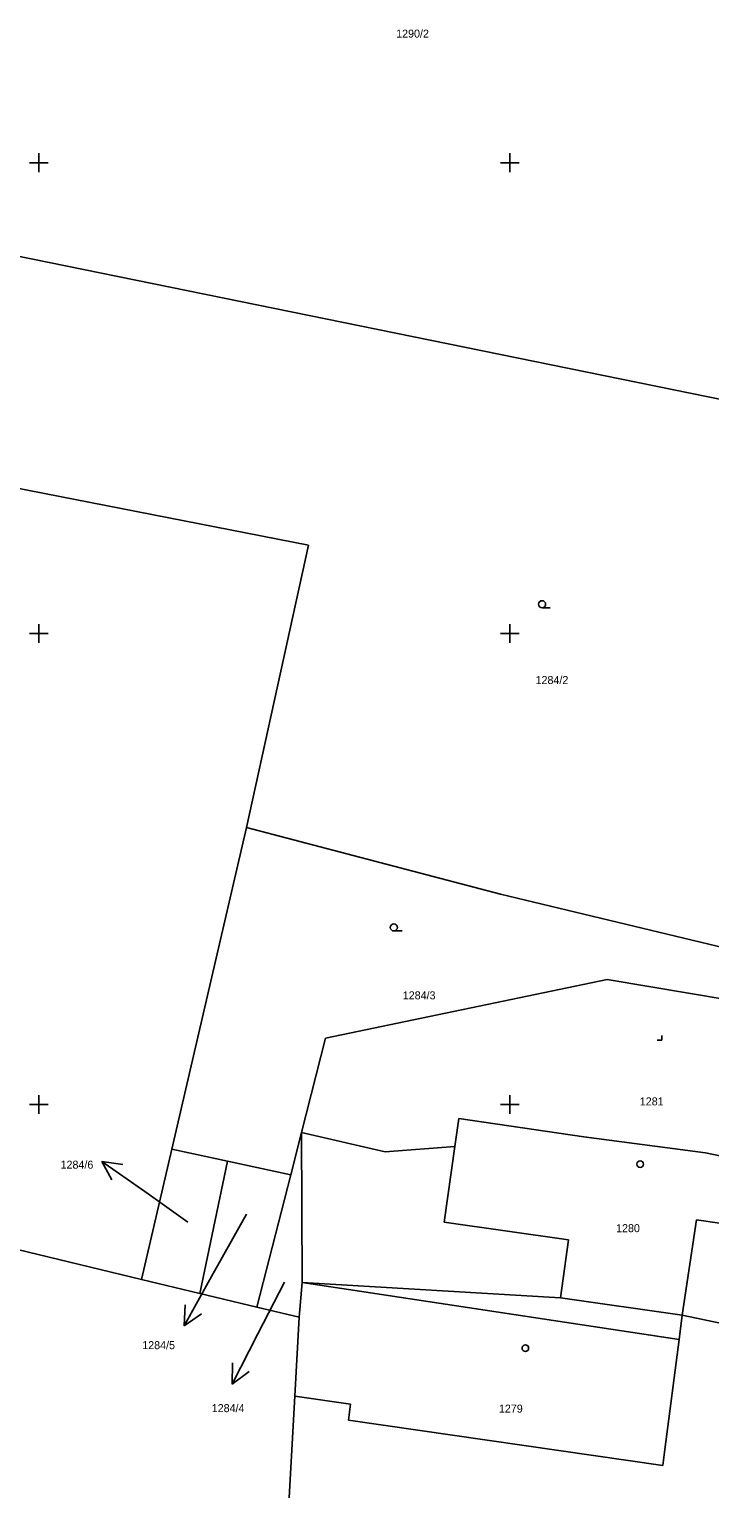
# Model space of a CAD drawing. Extents: x -702257 to -701487, y -1009871 to -1008841.
# Drawn here: x -701800.5 to -701764.4, y -1009295.4 to -1009217.9 of the extents above; entities that cross this region are included whole.
import ezdxf

# ---------------------------------------------------------------- set-up
doc = ezdxf.new("R2010")
doc.units = 0
for name, color, linetype in [('Z_hektometricka_sit', 7, 'Continuous'), ('Z_katastr_cisla_pozemkova', 7, 'Continuous'), ('Z_katastr_cisla_stavebni', 7, 'Continuous'), ('Z_katastr_hranice', 7, 'Continuous'), ('Z_katastr_parcelni_cislo_odkaz', 7, 'Continuous'), ('Z_katastr_vnitrni_kresba', 7, 'Continuous'), ('Z_katastr_znacky_budov', 7, 'Continuous'), ('Z_katastr_znacky_kultur', 7, 'Continuous')]:
    doc.layers.add(name, color=color, linetype=linetype)

msp = doc.modelspace()

# ---------------------------------------------------------------- linework, layer by layer
at = {"layer": 'Z_hektometricka_sit'}
for p, q in [((-701800, -1009224.5), (-701800, -1009225.5)), ((-701800, -1009224.5), (-701800, -1009225.5)), ((-701775, -1009224.5), (-701775, -1009225.5)), ((-701775, -1009224.5), (-701775, -1009225.5)), ((-701800.5, -1009225), (-701799.5, -1009225)), ((-701800.5, -1009225), (-701799.5, -1009225)), ((-701775.5, -1009225), (-701774.5, -1009225)), ((-701775.5, -1009225), (-701774.5, -1009225)), ((-701800, -1009249.5), (-701800, -1009250.5)), ((-701800, -1009249.5), (-701800, -1009250.5)), ((-701775, -1009249.5), (-701775, -1009250.5)), ((-701775, -1009249.5), (-701775, -1009250.5)), ((-701800.5, -1009250), (-701799.5, -1009250)), ((-701800.5, -1009250), (-701799.5, -1009250)), ((-701775.5, -1009250), (-701774.5, -1009250)), ((-701775.5, -1009250), (-701774.5, -1009250)), ((-701800.5, -1009275), (-701799.5, -1009275)), ((-701800.5, -1009275), (-701799.5, -1009275)), ((-701800, -1009274.5), (-701800, -1009275.5)), ((-701800, -1009274.5), (-701800, -1009275.5)), ((-701775.5, -1009275), (-701774.5, -1009275)), ((-701775.5, -1009275), (-701774.5, -1009275)), ((-701775, -1009274.5), (-701775, -1009275.5)), ((-701775, -1009274.5), (-701775, -1009275.5))]:
    msp.add_line(p, q, dxfattribs=at)
at = {"layer": 'Z_katastr_hranice'}
for p, q in [((-701761.65, -1009238.01), (-701811.33, -1009227.89)), ((-701785.69, -1009245.3), (-701814.71, -1009239.63)), ((-701788.98, -1009260.29), (-701785.69, -1009245.3)), ((-701792.95, -1009277.37), (-701788.98, -1009260.29)), ((-701788.98, -1009260.29), (-701775.49, -1009263.83)), ((-701775.49, -1009263.83), (-701763.11, -1009266.81)), ((-701769.83, -1009268.37), (-701784.79, -1009271.48)), ((-701763.41, -1009269.45), (-701769.83, -1009268.37)), ((-701784.79, -1009271.48), (-701786.06, -1009276.49)), ((-701777.71, -1009275.75), (-701777.92, -1009277.24)), ((-701771.07, -1009276.72), (-701777.71, -1009275.75)), ((-701786.63, -1009278.74), (-701786.06, -1009276.49)), ((-701781.62, -1009277.52), (-701786.06, -1009276.49)), ((-701786.06, -1009276.49), (-701786.02, -1009284.45)), ((-701794.55, -1009284.29), (-701792.95, -1009277.37)), ((-701792.95, -1009277.37), (-701789.99, -1009278.01)), ((-701777.92, -1009277.24), (-701781.62, -1009277.52)), ((-701764.61, -1009277.56), (-701771.07, -1009276.72)), ((-701789.99, -1009278.01), (-701791.46, -1009285.03)), ((-701789.99, -1009278.01), (-701786.63, -1009278.74)), ((-701760.46, -1009278.43), (-701764.61, -1009277.56)), ((-701786.63, -1009278.74), (-701788.43, -1009285.76)), ((-701794.55, -1009284.29), (-701803.6, -1009282.11)), ((-701791.46, -1009285.03), (-701794.55, -1009284.29)), ((-701786.02, -1009284.45), (-701786.19, -1009286.3)), ((-701772.31, -1009285.26), (-701786.02, -1009284.45)), ((-701788.43, -1009285.76), (-701791.46, -1009285.03)), ((-701786.19, -1009286.3), (-701788.43, -1009285.76)), ((-701765.86, -1009286.18), (-701772.31, -1009285.26)), ((-701786.42, -1009290.49), (-701786.19, -1009286.3)), ((-701760.49, -1009287.32), (-701765.86, -1009286.18)), ((-701786.97, -1009300.35), (-701786.42, -1009290.49))]:
    msp.add_line(p, q, dxfattribs=at)
at = {"layer": 'Z_katastr_parcelni_cislo_odkaz'}
for p, q in [((-701794.2, -1009279.74), (-701796.658, -1009278.019)), ((-701796.658, -1009278.019), (-701795.551, -1009278.183)), ((-701796.658, -1009278.019), (-701796.125, -1009279.003)), ((-701792.1, -1009281.24), (-701794.2, -1009279.74)), ((-701788.98, -1009280.82), (-701790.83, -1009284.13)), ((-701790.83, -1009284.13), (-701792.285, -1009286.755)), ((-701786.96, -1009284.44), (-701788.37, -1009287.17)), ((-701792.285, -1009286.755), (-701792.237, -1009285.636)), ((-701792.285, -1009286.755), (-701791.361, -1009286.122)), ((-701788.37, -1009287.17), (-701789.732, -1009289.844)), ((-701789.732, -1009289.844), (-701789.724, -1009288.724)), ((-701789.732, -1009289.844), (-701788.832, -1009289.179))]:
    msp.add_line(p, q, dxfattribs=at)
at = {"layer": 'Z_katastr_vnitrni_kresba'}
for p, q in [((-701778.49, -1009281.25), (-701777.92, -1009277.24)), ((-701771.88, -1009282.19), (-701778.49, -1009281.25)), ((-701765.1, -1009281.13), (-701765.86, -1009286.18)), ((-701760.92, -1009281.72), (-701765.1, -1009281.13)), ((-701772.31, -1009285.26), (-701771.88, -1009282.19)), ((-701766.02, -1009287.47), (-701786.02, -1009284.45)), ((-701765.86, -1009286.18), (-701766.02, -1009287.47)), ((-701766.02, -1009287.47), (-701766.77, -1009293.32)), ((-701783.45, -1009290.92), (-701786.42, -1009290.49)), ((-701783.57, -1009291.76), (-701783.45, -1009290.92)), ((-701766.88, -1009294.16), (-701783.57, -1009291.76)), ((-701766.77, -1009293.32), (-701766.88, -1009294.16))]:
    msp.add_line(p, q, dxfattribs=at)
at = {"layer": 'Z_katastr_znacky_budov'}
for centre in [(-701768.077, -1009278.169), (-701774.177, -1009287.939)]:
    msp.add_circle(centre, 0.175, dxfattribs=at)
at = {"layer": 'Z_katastr_znacky_kultur'}
for p, q in [((-701773.288, -1009248.63), (-701772.851, -1009248.63)), ((-701781.158, -1009265.79), (-701780.721, -1009265.79)), ((-701767.18, -1009271.58), (-701766.93, -1009271.58)), ((-701766.93, -1009271.58), (-701766.93, -1009271.33))]:
    msp.add_line(p, q, dxfattribs=at)
for centre in [(-701773.288, -1009248.442), (-701781.158, -1009265.602)]:
    msp.add_circle(centre, 0.187, dxfattribs=at)

# ---------------------------------------------------------------- texts
at = {"layer": 'Z_katastr_cisla_pozemkova'}
for s, p in [('1290/2', (-701781.034, -1009218.36)), ('1284/2', (-701773.634, -1009252.679)), ('1284/3', (-701780.684, -1009269.419)), ('1284/6', (-701798.849, -1009278.41)), ('1284/5', (-701794.513, -1009287.991)), ('1284/4', (-701790.825, -1009291.335))]:
    msp.add_text(s, height=0.425, dxfattribs=at).set_placement(p)
at = {"layer": 'Z_katastr_cisla_stavebni'}
for s, p in [('1281', (-701768.101, -1009275.049)), ('1280', (-701769.36, -1009281.78)), ('1279', (-701775.58, -1009291.36))]:
    msp.add_text(s, height=0.425, dxfattribs=at).set_placement(p)

doc.saveas('drawing.dxf')
